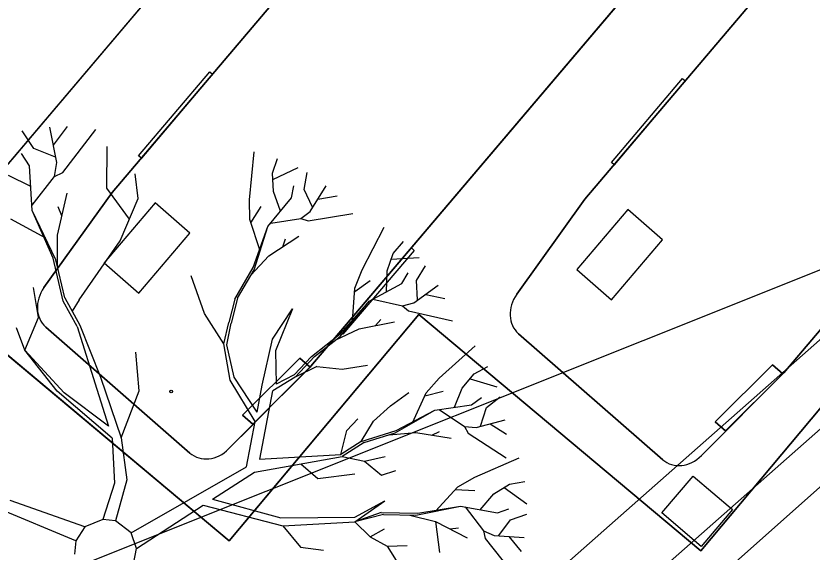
# Model space of a CAD drawing. Extents: x -438233 to -437334, y -1133133 to -1132623.
# Drawn here: x -438067.63 to -438060.06, y -1132990.96 to -1132985.86 of the extents above; entities that cross this region are included whole.
import ezdxf

# ---------------------------------------------------------------- set-up
doc = ezdxf.new("R2010")
doc.units = 0
for name, color, linetype in [('Vrstva 1', 7, 'Continuous'), ('Vrstva 10', 7, 'Continuous'), ('Vrstva 11', 7, 'Continuous'), ('Vrstva 40', 7, 'Continuous'), ('Vrstva 50', 7, 'Continuous')]:
    doc.layers.add(name, color=color, linetype=linetype)

msp = doc.modelspace()

# ---------------------------------------------------------------- linework, layer by layer
at = {"layer": 'Vrstva 1'}
for p, q in [((-438067.4641, -1132987.1181), (-438067.573, -1132986.9528)), ((-438067.2448, -1132987.2536), (-438067.3093, -1132986.9157)), ((-438067.2763, -1132987.0891), (-438067.1424, -1132986.9116)), ((-438067.1867, -1132987.3471), (-438066.8739, -1132986.9375)), ((-438067.2569, -1132987.2011), (-438067.4641, -1132987.1181)), ((-438066.769, -1132987.4963), (-438066.7666, -1132987.102)), ((-438067.5053, -1132987.2842), (-438067.5811, -1132987.1673)), ((-438065.4094, -1132987.6084), (-438065.3651, -1132987.1528)), ((-438067.2674, -1132987.385), (-438067.2448, -1132987.2536)), ((-438065.1917, -1132987.3536), (-438065.1433, -1132987.214)), ((-438067.4779, -1132987.71), (-438067.5053, -1132987.2842)), ((-438067.2674, -1132987.385), (-438067.1867, -1132987.3471)), ((-438065.1828, -1132987.5302), (-438065.1917, -1132987.3536)), ((-438065.1885, -1132987.414), (-438064.9482, -1132987.2995)), ((-438064.8893, -1132987.51), (-438064.8619, -1132987.3479)), ((-438067.4924, -1132987.4818), (-438067.7036, -1132987.3761)), ((-438067.4803, -1132987.6584), (-438067.2674, -1132987.385)), ((-438066.469, -1132987.5963), (-438066.4997, -1132987.3608)), ((-438066.5521, -1132987.7922), (-438066.769, -1132987.4963)), ((-438065.0103, -1132987.5882), (-438064.9885, -1132987.4737)), ((-438064.8337, -1132987.7189), (-438064.6805, -1132987.4761)), ((-438067.2392, -1132987.9438), (-438067.1448, -1132987.5463)), ((-438065.1143, -1132987.7156), (-438065.1828, -1132987.5302)), ((-438064.8119, -1132987.6785), (-438064.8893, -1132987.51)), ((-438064.7587, -1132987.6003), (-438064.5764, -1132987.5705)), ((-438066.64, -1132987.9979), (-438066.469, -1132987.5963)), ((-438065.4078, -1132987.7947), (-438065.4094, -1132987.6084)), ((-438065.2361, -1132987.8616), (-438065.0103, -1132987.5882)), ((-438067.2779, -1132988.164), (-438067.4779, -1132987.71)), ((-438067.2521, -1132988.1801), (-438067.4779, -1132987.71)), ((-438067.1956, -1132987.7616), (-438067.2319, -1132987.6737)), ((-438065.3973, -1132987.8261), (-438065.299, -1132987.6721)), ((-438064.9232, -1132987.785), (-438064.8337, -1132987.7189)), ((-438067.3504, -1132987.9745), (-438067.6819, -1132987.793)), ((-438065.3103, -1132988.0946), (-438065.4078, -1132987.7947)), ((-438065.2086, -1132987.8293), (-438064.9232, -1132987.785)), ((-438064.9232, -1132987.785), (-438064.853, -1132987.8092)), ((-438064.853, -1132987.8092), (-438064.4281, -1132987.7382)), ((-438065.3748, -1132988.2511), (-438065.2361, -1132987.8616)), ((-438065.3675, -1132988.2761), (-438065.2361, -1132987.8616)), ((-438064.3393, -1132988.2745), (-438064.1297, -1132987.8672)), ((-438067.2367, -1132988.247), (-438067.2392, -1132987.9438)), ((-438065.2256, -1132988.1398), (-438064.9401, -1132987.9535)), ((-438067.0311, -1132988.5599), (-438066.64, -1132987.9979)), ((-438065.0949, -1132988.0551), (-438065.0667, -1132987.9809)), ((-438064.0434, -1132988.1188), (-438063.9458, -1132988.0059)), ((-438067.1827, -1132988.572), (-438067.2779, -1132988.164)), ((-438067.1674, -1132988.5406), (-438067.2521, -1132988.1801)), ((-438065.3965, -1132988.3253), (-438065.2256, -1132988.1398)), ((-438064.1007, -1132988.2849), (-438064.0434, -1132988.1188)), ((-438064.0628, -1132988.1745), (-438063.7966, -1132988.1575)), ((-438065.5498, -1132988.5527), (-438065.3748, -1132988.2511)), ((-438063.8208, -1132988.3753), (-438063.7345, -1132988.2358)), ((-438065.8376, -1132988.689), (-438065.965, -1132988.3325)), ((-438065.5239, -1132988.543), (-438065.3675, -1132988.2761)), ((-438064.4079, -1132988.4478), (-438064.3393, -1132988.2745)), ((-438064.1055, -1132988.4825), (-438064.1007, -1132988.2849)), ((-438063.9611, -1132988.4035), (-438063.8999, -1132988.3043)), ((-438064.4095, -1132988.4801), (-438064.2611, -1132988.3753)), ((-438064.2724, -1132988.5736), (-438063.9611, -1132988.4035)), ((-438063.8112, -1132988.5615), (-438063.8208, -1132988.3753)), ((-438067.419, -1132988.7277), (-438067.4658, -1132988.4414)), ((-438064.4289, -1132988.7623), (-438064.4079, -1132988.4478)), ((-438063.8458, -1132988.5898), (-438063.6136, -1132988.4212)), ((-438067.1674, -1132988.5406), (-438067.0255, -1132988.8018)), ((-438067.0311, -1132988.5599), (-438067.0988, -1132988.668)), ((-438065.5498, -1132988.5527), (-438065.6086, -1132988.776)), ((-438065.5239, -1132988.543), (-438065.586, -1132988.7817)), ((-438064.2353, -1132988.5527), (-438063.9531, -1132988.6188)), ((-438063.7329, -1132988.5083), (-438063.5523, -1132988.547)), ((-438065.6037, -1132990.8541), (-438068.2866, -1132988.6064)), ((-438067.0505, -1132988.8148), (-438067.1827, -1132988.572)), ((-438064.549, -1132988.9091), (-438064.2724, -1132988.5736)), ((-438064.5466, -1132988.8833), (-438064.2724, -1132988.5736)), ((-438063.9531, -1132988.6188), (-438063.8458, -1132988.5898)), ((-438063.9531, -1132988.6188), (-438063.8974, -1132988.6656)), ((-438065.6546, -1132988.9785), (-438065.8376, -1132988.689)), ((-438063.7995, -1132988.7005), (-438065.6037, -1132990.8541)), ((-438065.1901, -1132988.9349), (-438065.0014, -1132988.6446)), ((-438065.0014, -1132988.6446), (-438065.1635, -1132989.0446)), ((-438063.8974, -1132988.6656), (-438063.4773, -1132988.7591)), ((-438067.5472, -1132989.0397), (-438067.419, -1132988.7277)), ((-438065.6546, -1132988.9785), (-438065.6086, -1132988.776)), ((-438065.6247, -1132988.9897), (-438065.586, -1132988.7817)), ((-438064.366, -1132988.8365), (-438064.0321, -1132988.768)), ((-438064.2127, -1132988.8043), (-438064.1595, -1132988.7462)), ((-438067.5472, -1132989.0397), (-438067.6287, -1132988.8252)), ((-438065.9773, -1132990.0188), (-438067.3499, -1132988.8193)), ((-438067.0505, -1132988.8148), (-438066.8626, -1132989.4107)), ((-438067.0255, -1132988.8018), (-438066.8279, -1132989.2954)), ((-438064.595, -1132988.9446), (-438064.366, -1132988.8365)), ((-438065.2885, -1132989.372), (-438065.1901, -1132988.9349)), ((-438064.8216, -1132989.0986), (-438064.5466, -1132988.8833)), ((-438064.7925, -1132989.1002), (-438064.549, -1132988.9091)), ((-438061.4781, -1132990.0822), (-438062.8507, -1132988.8827)), ((-438065.5933, -1132989.3244), (-438065.6546, -1132988.9785)), ((-438065.5554, -1132989.2954), (-438065.6247, -1132988.9897)), ((-438063.6047, -1132989.3067), (-438063.2644, -1132988.9994)), ((-438067.1738, -1132989.4446), (-438067.5472, -1132989.0397)), ((-438067.24, -1132989.4284), (-438067.5472, -1132989.0397)), ((-438066.461, -1132989.426), (-438066.4908, -1132989.0599)), ((-438065.1635, -1132989.0446), (-438065.1578, -1132989.3615)), ((-438064.8216, -1132989.0986), (-438064.9869, -1132989.2744)), ((-438064.7925, -1132989.1002), (-438064.9764, -1132989.2954)), ((-438064.7692, -1132989.1946), (-438064.9764, -1132989.2954)), ((-438064.7692, -1132989.1946), (-438064.5272, -1132989.2204)), ((-438064.5272, -1132989.2204), (-438064.2869, -1132989.1825)), ((-438063.2733, -1132989.2655), (-438063.1426, -1132989.1954)), ((-438066.8279, -1132989.2954), (-438066.6327, -1132989.8727)), ((-438065.3562, -1132989.7187), (-438065.5933, -1132989.3244)), ((-438065.3385, -1132989.63), (-438065.5554, -1132989.2954)), ((-438064.9764, -1132989.2954), (-438065.1885, -1132989.4268)), ((-438064.9869, -1132989.2744), (-438065.1578, -1132989.3615)), ((-438063.7297, -1132989.4446), (-438063.6047, -1132989.3067)), ((-438063.3854, -1132989.401), (-438063.2733, -1132989.2655)), ((-438063.3112, -1132989.3115), (-438063.0564, -1132989.3889)), ((-438065.3385, -1132989.63), (-438065.2885, -1132989.372)), ((-438066.7166, -1132989.8768), (-438067.24, -1132989.4284)), ((-438066.7521, -1132989.7623), (-438067.1738, -1132989.4446)), ((-438066.8626, -1132989.4107), (-438066.7521, -1132989.7623)), ((-438066.6327, -1132989.8727), (-438066.461, -1132989.426)), ((-438065.3119, -1132990.076), (-438065.1885, -1132989.4268)), ((-438064.0692, -1132989.5695), (-438063.895, -1132989.4429)), ((-438063.8603, -1132989.7316), (-438063.7297, -1132989.4446)), ((-438063.7434, -1132989.4744), (-438063.566, -1132989.4284)), ((-438063.4596, -1132989.5833), (-438063.3854, -1132989.401)), ((-438063.2967, -1132989.5607), (-438063.2031, -1132989.4897)), ((-438063.1547, -1132989.5841), (-438063.0249, -1132989.4841)), ((-438064.2297, -1132989.7163), (-438064.0692, -1132989.5695)), ((-438064.0249, -1132989.8268), (-438063.6483, -1132989.6091)), ((-438064.0136, -1132989.8034), (-438063.6483, -1132989.6091)), ((-438063.6483, -1132989.6091), (-438063.2967, -1132989.5607)), ((-438063.6055, -1132989.6034), (-438063.3652, -1132989.7647)), ((-438063.212, -1132989.7615), (-438063.1547, -1132989.5841)), ((-438064.4829, -1132989.8026), (-438064.3805, -1132989.6937)), ((-438063.2547, -1132989.776), (-438062.9781, -1132989.701)), ((-438065.4401, -1132990.1493), (-438065.3562, -1132989.7187)), ((-438064.3466, -1132989.9074), (-438064.2297, -1132989.7163)), ((-438063.3652, -1132989.7647), (-438063.3289, -1132989.8292)), ((-438063.3652, -1132989.7647), (-438063.2547, -1132989.776)), ((-438063.1201, -1132989.7397), (-438062.9644, -1132989.8397)), ((-438064.5401, -1132990.0324), (-438064.4829, -1132989.8026)), ((-438064.3466, -1132989.9074), (-438064.0136, -1132989.8034)), ((-438064.32, -1132989.9187), (-438064.0249, -1132989.8268)), ((-438064.0813, -1132989.8437), (-438063.8281, -1132989.8219)), ((-438063.8281, -1132989.8219), (-438063.4918, -1132989.8768)), ((-438063.6749, -1132989.8469), (-438063.6031, -1132989.8123)), ((-438063.3289, -1132989.8292), (-438062.9693, -1132990.0647)), ((-438066.7166, -1132989.8768), (-438066.6948, -1132990.305)), ((-438066.6327, -1132989.8727), (-438066.5779, -1132990.2727)), ((-438064.3466, -1132989.9074), (-438064.5401, -1132990.0324)), ((-438064.32, -1132989.9187), (-438064.528, -1132990.0526)), ((-438065.3635, -1132990.1993), (-438064.528, -1132990.0526)), ((-438065.3143, -1132990.0768), (-438064.5401, -1132990.0324)), ((-438064.528, -1132990.0526), (-438064.316, -1132990.0953)), ((-438064.316, -1132990.0953), (-438064.1184, -1132990.0518)), ((-438063.2652, -1132990.2485), (-438062.8451, -1132990.0655)), ((-438066.5368, -1132990.7775), (-438065.4401, -1132990.1493)), ((-438064.9232, -1132990.1219), (-438064.7603, -1132990.2614)), ((-438064.316, -1132990.0953), (-438064.1539, -1132990.2284)), ((-438065.7634, -1132990.459), (-438065.3635, -1132990.1993)), ((-438064.7603, -1132990.2614), (-438064.4095, -1132990.2155)), ((-438064.1539, -1132990.2284), (-438064.0176, -1132990.1832)), ((-438066.6948, -1132990.305), (-438066.8069, -1132990.6501)), ((-438066.5779, -1132990.2727), (-438066.6868, -1132990.6646)), ((-438063.4273, -1132990.3413), (-438063.2652, -1132990.2485)), ((-438062.937, -1132990.3138), (-438062.7903, -1132990.2889)), ((-438067.0642, -1132990.8541), (-438068.2294, -1132990.3671)), ((-438063.641, -1132990.5727), (-438063.4273, -1132990.3413)), ((-438063.4491, -1132990.3647), (-438063.2668, -1132990.3767)), ((-438063.0862, -1132990.4082), (-438062.937, -1132990.3138)), ((-438062.987, -1132990.3461), (-438062.7701, -1132990.5009)), ((-438065.7634, -1132990.459), (-438065.1127, -1132990.6356)), ((-438063.2144, -1132990.5582), (-438063.0862, -1132990.4082)), ((-438066.9763, -1132990.7219), (-438067.6891, -1132990.4703)), ((-438066.4852, -1132990.9275), (-438065.8513, -1132990.5163)), ((-438065.8513, -1132990.5163), (-438065.0941, -1132990.713)), ((-438064.4087, -1132990.6283), (-438064.124, -1132990.4735)), ((-438064.4087, -1132990.6719), (-438064.124, -1132990.4735)), ((-438063.8273, -1132990.6106), (-438063.4015, -1132990.5235)), ((-438063.8095, -1132990.5921), (-438063.4015, -1132990.5235)), ((-438063.4015, -1132990.5235), (-438063.0515, -1132990.588)), ((-438063.3596, -1132990.5316), (-438063.1822, -1132990.7598)), ((-438064.1579, -1132990.5856), (-438064.4087, -1132990.6719)), ((-438064.1361, -1132990.6042), (-438064.4087, -1132990.6719)), ((-438064.1579, -1132990.5856), (-438063.8095, -1132990.5921)), ((-438064.1361, -1132990.6042), (-438063.8273, -1132990.6106)), ((-438063.8853, -1132990.609), (-438063.6394, -1132990.6687)), ((-438063.0515, -1132990.588), (-438062.9419, -1132990.5501)), ((-438062.9257, -1132990.6542), (-438062.7709, -1132990.6001)), ((-438066.8069, -1132990.6501), (-438066.9763, -1132990.7219)), ((-438066.6868, -1132990.6646), (-438066.8069, -1132990.6501)), ((-438066.5368, -1132990.7775), (-438066.6868, -1132990.6646)), ((-438065.1127, -1132990.6356), (-438064.4087, -1132990.6283)), ((-438065.0941, -1132990.713), (-438064.4087, -1132990.6719)), ((-438064.4087, -1132990.6719), (-438064.2627, -1132990.8162)), ((-438063.6394, -1132990.6687), (-438063.6015, -1132990.9654)), ((-438063.6394, -1132990.6687), (-438063.3378, -1132990.8259)), ((-438063.0362, -1132990.8049), (-438062.9257, -1132990.6542)), ((-438066.9763, -1132990.7219), (-438067.0642, -1132990.8541)), ((-438065.0941, -1132990.713), (-438064.924, -1132990.9138)), ((-438064.2627, -1132990.8162), (-438064.1273, -1132990.7404)), ((-438063.5015, -1132990.7412), (-438063.4225, -1132990.7291)), ((-438063.1822, -1132990.7598), (-438063.1685, -1132990.8324)), ((-438063.1822, -1132990.7598), (-438063.0806, -1132990.8049)), ((-438066.4852, -1132990.9275), (-438066.5368, -1132990.7775)), ((-438064.2627, -1132990.8162), (-438064.1015, -1132990.9049)), ((-438063.1685, -1132990.8324), (-438062.8999, -1132991.1694)), ((-438063.0806, -1132990.8049), (-438062.7951, -1132990.8211)), ((-438062.941, -1132990.813), (-438062.8257, -1132990.9574)), ((-438067.0642, -1132990.8541), (-438067.0763, -1132990.9815)), ((-438064.924, -1132990.9138), (-438064.7079, -1132990.9445)), ((-438064.1015, -1132990.9049), (-438063.9095, -1132990.8985)), ((-438064.1015, -1132990.9049), (-438063.9684, -1132991.1186)), ((-438066.5158, -1132991.0767), (-438066.4852, -1132990.9275))]:
    msp.add_line(p, q, dxfattribs=at)
for points in [[(-438050.7956, -1132978.6286), (-438061.1166, -1132990.9482), (-438063.7995, -1132988.7005), (-438065.4554, -1132990.6771)], [(-438067.3665, -1132988.4439), (-438066.7172, -1132987.5398), (-438060.0358, -1132979.6582)], [(-438060.0358, -1132979.6582), (-438066.7172, -1132987.5398)], [(-438062.8673, -1132988.5073), (-438062.218, -1132987.6032), (-438055.5366, -1132979.7216)], [(-438055.5366, -1132979.7216), (-438062.218, -1132987.6032)], [(-438062.2772, -1132980.8553), (-438065.0029, -1132984.0707), (-438065.1024, -1132983.9838), (-438065.557, -1132984.52), (-438065.4575, -1132984.607), (-438068.9586, -1132988.7369), (-438068.9671, -1132988.7454), (-438069.0659, -1132988.6591), (-438069.6115, -1132989.2006), (-438069.5095, -1132989.2897), (-438069.7424, -1132989.5234)], [(-438068.9586, -1132988.7369), (-438062.2772, -1132980.8553)], [(-438058.1439, -1132981.3115), (-438060.8697, -1132984.5269), (-438060.9692, -1132984.44), (-438061.4238, -1132984.9763), (-438061.3243, -1132985.0632), (-438064.8254, -1132989.1931), (-438064.8338, -1132989.2017), (-438064.9326, -1132989.1153), (-438065.4782, -1132989.6568), (-438065.3763, -1132989.7459), (-438065.6092, -1132989.9796)], [(-438064.8254, -1132989.1931), (-438058.1439, -1132981.3115)], [(-438053.6447, -1132981.375), (-438056.3705, -1132984.5903), (-438056.47, -1132984.5034), (-438056.9246, -1132985.0397), (-438056.8251, -1132985.1266), (-438060.3262, -1132989.2566), (-438060.3347, -1132989.2651), (-438060.4334, -1132989.1788), (-438060.979, -1132989.7202), (-438060.8771, -1132989.8093), (-438061.11, -1132990.043)], [(-438060.3262, -1132989.2566), (-438053.6447, -1132981.375)], [(-438066.7172, -1132987.5398), (-438067.3665, -1132988.4439)], [(-438065.9797, -1132987.9251), (-438066.3098, -1132987.6366), (-438066.7947, -1132988.2086), (-438066.4646, -1132988.4971), (-438065.9797, -1132987.9251)], [(-438062.218, -1132987.6032), (-438062.8673, -1132988.5073)], [(-438061.4805, -1132987.9885), (-438061.8106, -1132987.7), (-438062.2955, -1132988.272), (-438061.9654, -1132988.5605), (-438061.4805, -1132987.9885)], [(-438067.3499, -1132988.8193), (-438065.9773, -1132990.0188)], [(-438062.8507, -1132988.8827), (-438061.4781, -1132990.0822)], [(-438065.6092, -1132989.9796), (-438064.8254, -1132989.1931)], [(-438061.11, -1132990.043), (-438060.3262, -1132989.2566)]]:
    msp.add_lwpolyline(points, dxfattribs=at)
for points in [[(-438065.7623, -1132986.4133), (-438066.4396, -1132987.2124), (-438066.4656, -1132987.1896), (-438065.7883, -1132986.3906)], [(-438061.2631, -1132986.4768), (-438061.9404, -1132987.2758), (-438061.9664, -1132987.2531), (-438061.2891, -1132986.454)], [(-438066.3098, -1132987.6366), (-438066.7947, -1132988.2086), (-438066.4646, -1132988.4971), (-438065.9797, -1132987.9251)], [(-438061.8106, -1132987.7), (-438062.2955, -1132988.272), (-438061.9654, -1132988.5605), (-438061.4805, -1132987.9885)], [(-438063.8444, -1132988.0894), (-438064.5218, -1132988.8884), (-438064.5478, -1132988.8657), (-438063.8704, -1132988.0667)], [(-438064.8331, -1132989.2023), (-438065.3787, -1132989.7438), (-438065.4782, -1132989.6568), (-438064.9326, -1132989.1153)], [(-438060.3339, -1132989.2657), (-438060.8795, -1132989.8072), (-438060.979, -1132989.7202), (-438060.4334, -1132989.1788)]]:
    msp.add_lwpolyline(points, close=True, dxfattribs=at)
msp.add_circle((-438066.1555, -1132989.4327), 0.0127, dxfattribs=at)
for centre, start_param, end_param in [((-438067.156, -1132988.5905), 4.758417, 6.235287), ((-438067.156, -1132988.5905), 4.758417, 6.235287), ((-438062.6568, -1132988.6539), 4.758417, 6.235287), ((-438062.6568, -1132988.6539), 4.758417, 6.235287), ((-438065.7834, -1132989.7901), 6.235287, 7.712158), ((-438065.7834, -1132989.7901), 6.235287, 7.712158), ((-438061.2842, -1132989.8535), 6.235287, 7.712158), ((-438061.2842, -1132989.8535), 6.235287, 7.712158)]:
    msp.add_ellipse(centre, major_axis=(-0.1845, -0.2366), ratio=0.855, start_param=start_param, end_param=end_param, dxfattribs=at)
at = {"layer": 'Vrstva 10'}
msp.add_lwpolyline([(-438035.457, -1132968.667), (-438040.579, -1132973.124), (-438048.857, -1132980.452), (-438065.053, -1132994.849), (-438072.69, -1133001.433), (-438073.961, -1133002.24), (-438075.077, -1133002.697), (-438076.272, -1133002.948)], dxfattribs=at)
at = {"layer": 'Vrstva 11'}
for points in [[(-438073.986, -1133001.3), (-438049.447, -1132979.638), (-438041.292, -1132972.525), (-438035.024, -1132966.82)], [(-438064.806, -1132994.051), (-438049.025, -1132980.119), (-438040.866, -1132973.003), (-438034.559, -1132967.262)]]:
    msp.add_lwpolyline(points, dxfattribs=at)
at = {"layer": 'Vrstva 40'}
msp.add_line((-438067.0376, -1132991.0961), (-438019.5053, -1132972.094), dxfattribs=at)
msp.add_lwpolyline([(-438006.5668, -1132951.3629), (-438080.295, -1133016.157), (-438085.2072, -1133012.0709), (-438080.5464, -1133006.8034), (-438077.1818, -1133006.2314), (-438076.5557, -1133006.7587), (-438075.9136, -1133005.9921), (-438066.4017, -1132994.506), (-438073.0336, -1132988.8171), (-438072.3528, -1132988.0234), (-438069.6652, -1132990.252), (-438068.2866, -1132988.6064), (-438065.6037, -1132990.8541), (-438063.7995, -1132988.7005), (-438061.1166, -1132990.9482), (-438050.7956, -1132978.6286), (-438047.7203, -1132977.5896), (-438045.2045, -1132976.3935), (-438042.6778, -1132974.8844), (-438040.928, -1132973.6336), (-438039.5901, -1132972.5144), (-438037.876, -1132970.8704), (-438035.3972, -1132967.8064), (-438020.0066, -1132954.1238)], dxfattribs=at)
at = {"layer": 'Vrstva 50'}
msp.add_lwpolyline([(-438061.188, -1132990.2386), (-438060.8141, -1132990.557), (-438061.1123, -1132990.9072), (-438061.4862, -1132990.5888)], close=True, dxfattribs=at)
msp.add_lwpolyline([(-438061.188, -1132990.2386), (-438060.8141, -1132990.557), (-438061.1123, -1132990.9072), (-438061.4862, -1132990.5888)], close=True, dxfattribs=at)

doc.saveas('drawing.dxf')
